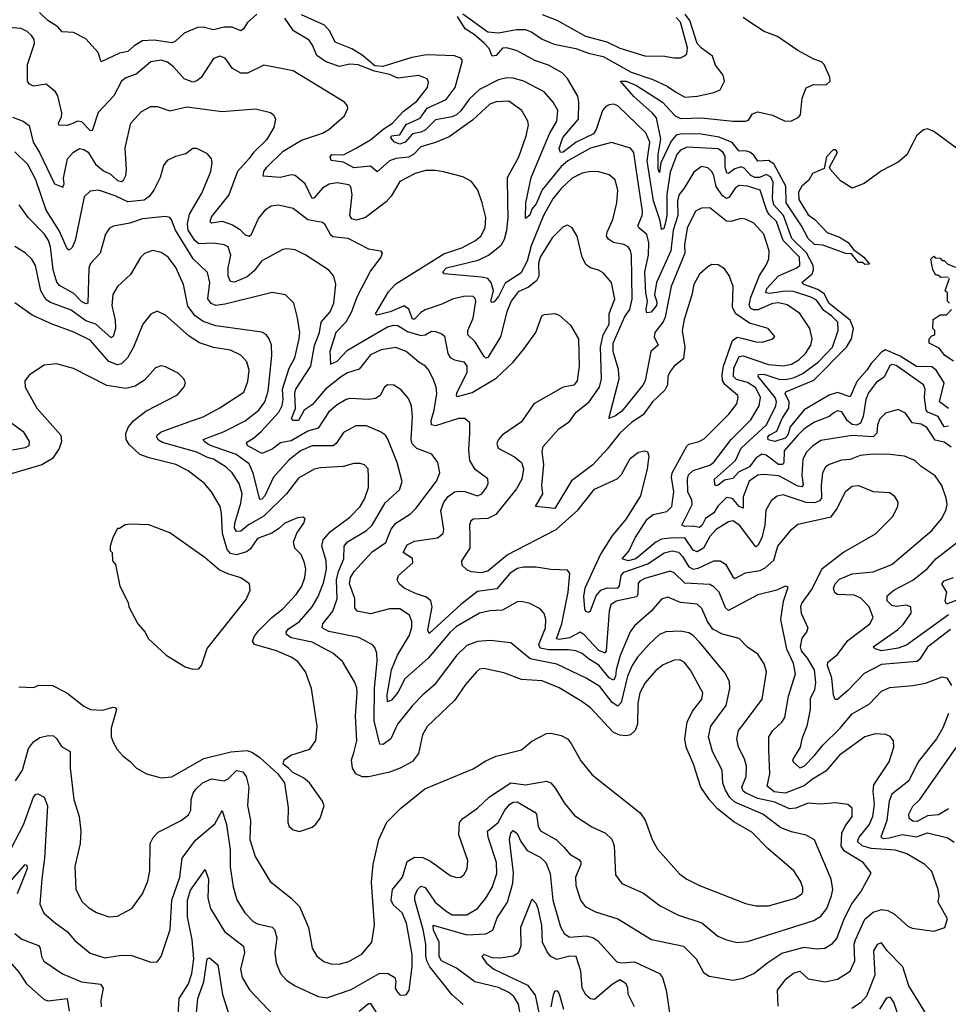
# Model space of a CAD drawing. Extents: x 1933546 to 2138868, y 524910 to 667279.
# Tile 287 of 466: x 2029359 to 2033794, y 619938 to 624639. Entities that reach past the tile are written whole.
import ezdxf

# ---------------------------------------------------------------- set-up
doc = ezdxf.new("R2010")
doc.units = 0

msp = doc.modelspace()

# ---------------------------------------------------------------- linework, layer by layer
at = {"layer": '0CON10XD'}
for points in [[(2030490.8, 624665), (2030445.5, 624625), (2030426.9, 624595), (2030415, 624586.9), (2030373.9, 624603.9), (2030335, 624604.3), (2030285, 624590.2), (2030235, 624603), (2030208.6, 624601.4), (2030145, 624574.4), (2030102, 624535), (2030085, 624529.1), (2030001.7, 624541.7), (2029945, 624538.1), (2029904.8, 624515.2), (2029875, 624487.1), (2029835, 624479.7), (2029748.3, 624438.3), (2029733.2, 624483.2), (2029675, 624548.6), (2029615, 624578.5), (2029561.3, 624581.3), (2029540, 624605), (2029493.8, 624635), (2029453.8, 624673.8)], [(2033807.3, 622597.3), (2033775, 622622.3), (2033731.8, 622631.8), (2033691.7, 622691.7), (2033665, 622707.2), (2033621.4, 622715), (2033590.5, 622760.5), (2033555, 622778.5), (2033495, 622760), (2033467.4, 622732.6), (2033455.3, 622705), (2033452.9, 622665), (2033435, 622647.5), (2033335, 622653), (2033245, 622640), (2033185, 622629.1), (2033145, 622603.2), (2033116.3, 622573.7), (2033099, 622541), (2033095.2, 622465), (2033101.6, 622418.4), (2033095, 622408.9), (2033075, 622412.3), (2032985, 622461.8), (2032912.6, 622467.4), (2032885, 622463.9), (2032843.4, 622435), (2032815, 622361.2), (2032815, 622306), (2032795, 622315.3), (2032763.6, 622353.6), (2032735, 622357.1), (2032693.3, 622316.7), (2032674.2, 622285), (2032635, 622256.9), (2032619.3, 622225), (2032605, 622213.9), (2032575, 622220.6), (2032535, 622218.8), (2032521.5, 622225), (2032570.6, 622325), (2032569.8, 622345), (2032549.8, 622385), (2032548.9, 622445), (2032553.4, 622466.6), (2032575, 622487.2), (2032655, 622512.2), (2032675, 622526), (2032756.3, 622635), (2032851.2, 622728.8), (2032891.3, 622795), (2032897.9, 622835), (2032875, 622881.7), (2032835, 622907.2), (2032781.8, 622921.8), (2032768.5, 622935), (2032769.9, 622975), (2032795, 623030.3), (2032815, 623034.8), (2032935, 622992), (2033005, 622987), (2033045.6, 622995), (2033080, 623015), (2033112, 623045), (2033137.8, 623085), (2033143.3, 623115), (2033132.5, 623165), (2033085, 623236.9), (2033025, 623277.9), (2032985, 623287.4), (2032955, 623284.8), (2032885, 623254), (2032863.3, 623253.3), (2032850.6, 623260.6), (2032842.8, 623275), (2032851.3, 623315), (2032892.6, 623417.4), (2032925, 623467.1), (2032936.6, 623496.6), (2032939.1, 623535), (2032913.1, 623615), (2032865, 623667.1), (2032825, 623687.5), (2032805, 623690), (2032755, 623675.2), (2032735, 623676.9), (2032655, 623741.2), (2032615, 623738.7), (2032586.5, 623725), (2032546.8, 623643.2), (2032534.8, 623565), (2032535.2, 623525), (2032471.1, 623365), (2032441.6, 623218.4), (2032432.7, 623197.3), (2032391.7, 623145), (2032389, 623125), (2032407.9, 623085), (2032373.6, 623055), (2032346.9, 622915), (2032335, 622894.7), (2032235, 622770.3), (2032205, 622747.1), (2032172.5, 622735), (2032222.8, 622925), (2032218.8, 622968.8), (2032193.8, 623055), (2032192.9, 623095), (2032248.4, 623221.6), (2032272.8, 623255), (2032284.5, 623305), (2032280.8, 623515), (2032276.5, 623536.5), (2032264.4, 623555), (2032245, 623565.4), (2032195, 623576.1), (2032171.1, 623591.1), (2032162, 623605), (2032164, 623625), (2032192.1, 623685), (2032210.8, 623765), (2032215.3, 623825), (2032203.3, 623875), (2032175, 623898.5), (2032125, 623912.7), (2032085, 623914.6), (2032045, 623906.1), (2031997.2, 623882.8), (2031945.9, 623835), (2031905, 623784.6), (2031860.2, 623705), (2031801.2, 623558.8), (2031783, 623487), (2031751.6, 623428.4), (2031678.3, 623381.7), (2031645, 623317.3), (2031625, 623292.5), (2031615, 623289.6), (2031609.1, 623295), (2031621.3, 623345), (2031610.8, 623385), (2031595, 623403.1), (2031565, 623410.6), (2031385.8, 623425.8), (2031380, 623435), (2031398, 623455), (2031548.4, 623491.6), (2031597.3, 623515), (2031657.8, 623562.2), (2031675, 623591.5), (2031685.1, 623634.9), (2031691.6, 623695), (2031690.4, 623769.6), (2031688, 623885), (2031742.2, 623985), (2031777.9, 624085), (2031789.1, 624135), (2031785.3, 624155.3), (2031756.7, 624205), (2031695, 624249.5), (2031635, 624247.5), (2031605, 624235.3), (2031521, 624159), (2031409.3, 624080.7), (2031345, 624052.2), (2031275, 624031.5), (2031238.9, 623995), (2031215, 623982.3), (2031155, 623976.1), (2031125, 623966.1), (2031066.6, 623913.4), (2031035, 623940.6), (2030955, 623931.5), (2030905, 623958.2), (2030846.7, 623966.7), (2030841.2, 623985), (2030850, 623995), (2030905, 623994.5), (2030962.5, 624025), (2031034.5, 624065), (2031099.5, 624120.5), (2031139.3, 624145), (2031189.7, 624200.3), (2031255, 624250.4), (2031306.5, 624315), (2031311.7, 624341.7), (2031305, 624357.5), (2031265, 624373.6), (2031165, 624359.5), (2031125, 624377.6), (2031052.9, 624392.9), (2030975, 624424.2), (2030935, 624427.1), (2030885, 624415.8), (2030819.9, 624439.9), (2030778.2, 624468.2), (2030757.9, 624517.9), (2030740.8, 624540.8), (2030666.3, 624586.3), (2030625, 624647.1)], [(2033100.1, 622949.9), (2033175, 623005.6), (2033240.6, 623075), (2033268.6, 623155), (2033266.2, 623195), (2033236.9, 623225), (2033200.1, 623250.1), (2033165, 623300.6), (2033138, 623315), (2033055, 623341.2), (2033015, 623342.2), (2032941.3, 623331.3), (2032922.4, 623335), (2032928, 623355), (2032983.8, 623416.2), (2033067.8, 623452.2), (2033084.7, 623465), (2033083.8, 623505), (2033005.4, 623585), (2032973, 623675), (2032938.8, 623708.8), (2032927.8, 623727.8), (2032895.7, 623825.7), (2032835, 623844.8), (2032795, 623847.8), (2032776.3, 623835), (2032748, 623792), (2032735, 623784.7), (2032715, 623797.6), (2032685, 623842.5), (2032675, 623894.3), (2032664.5, 623914.5), (2032645, 623931.8), (2032615, 623937.7), (2032578.9, 623911.1), (2032533.2, 623835), (2032508.4, 623805), (2032500.9, 623775), (2032502.7, 623705), (2032479.9, 623635), (2032469.5, 623535), (2032400.6, 623385), (2032391, 623325), (2032402, 623292), (2032400.6, 623275), (2032375, 623242.7), (2032355, 623240), (2032350.9, 623255), (2032357.2, 623295), (2032349.7, 623335), (2032345.4, 623435), (2032361.7, 623515), (2032363.8, 623573.8), (2032354, 623614), (2032315.4, 623645), (2032310.7, 623655), (2032331.3, 623705), (2032333.4, 623725), (2032304.8, 623915.2), (2032292.4, 624005), (2032276.3, 624026.3), (2032185, 624052.4), (2032085, 624026.2), (2031976.3, 623965), (2031945, 623938.3), (2031853.6, 623826.4), (2031825, 623760.7), (2031804.6, 623735), (2031795, 623705.7), (2031775, 623690), (2031776.5, 623765), (2031801.2, 623885), (2031889.3, 624095), (2031923.8, 624155), (2031929.7, 624205), (2031907.3, 624245), (2031864.3, 624294.3), (2031766.2, 624346.2), (2031715, 624360.5), (2031685, 624361.6), (2031645, 624352.1), (2031555, 624305.8), (2031505, 624259.6), (2031466.1, 624203.9), (2031445.4, 624184.6), (2031425, 624175.6), (2031345, 624161.3), (2031295, 624111.9), (2031275, 624102), (2031235, 624094.8), (2031200, 624055), (2031175, 624045.5), (2031148.8, 624055), (2031131.8, 624075), (2031134.5, 624085), (2031175, 624089.2), (2031205, 624139.6), (2031271.3, 624168.7), (2031305, 624217.6), (2031395, 624257.5), (2031438, 624315), (2031473.3, 624445), (2031466, 624456), (2031435, 624466.1), (2031301.9, 624471.9), (2031231.3, 624458.7), (2031093.7, 624416.3), (2031055, 624419.2), (2030995, 624469.5), (2030945, 624500.5), (2030865, 624532.1), (2030839.3, 624585), (2030815, 624613.8), (2030705, 624663)], [(2033795, 622782.8), (2033751.9, 622815), (2033773.8, 622905), (2033736.1, 622965), (2033715, 622980.9), (2033643.1, 622983.1), (2033565, 623032.4), (2033495, 623062.3), (2033475, 623051.9), (2033425, 622997.1), (2033405.8, 622965), (2033358, 622912), (2033325, 622837.8), (2033265, 622859.7), (2033225, 622847.1), (2033105, 622776.8), (2033038.5, 622695), (2033027.1, 622655), (2033015, 622640.3), (2032965, 622625.8), (2032933.3, 622633.3), (2032931.6, 622645), (2032938.6, 622655), (2032975.6, 622674.4), (2033000, 622735), (2033032.1, 622785), (2033034.1, 622815), (2033015.2, 622855), (2033018.3, 622861.7), (2033152.6, 622917.4), (2033307.7, 623075), (2033331.3, 623115), (2033341.6, 623165), (2033326, 623205), (2033225, 623283.9), (2033200.7, 623330.7), (2033170.5, 623350.5), (2033103.8, 623375), (2033094.5, 623385), (2033144, 623425), (2033151, 623445), (2033148.8, 623465), (2033116.1, 623526.1), (2033046.7, 623595), (2033006.4, 623705), (2032960.5, 623755), (2032954.7, 623785), (2032958.3, 623865), (2032945, 623888.9), (2032925, 623900.4), (2032892.7, 623885), (2032870, 623885), (2032850.6, 623895), (2032819.6, 623929.6), (2032805, 623936.7), (2032775, 623926.8), (2032745, 623904.2), (2032736.1, 623906.1), (2032727.6, 623935), (2032728.2, 623988.2), (2032717, 624007), (2032695, 624022.4), (2032545, 624029.8), (2032515, 624015.7), (2032497.1, 623995), (2032465, 623912), (2032449.3, 623805), (2032450.1, 623705), (2032441.2, 623665), (2032435, 623642.5), (2032425, 623637.5), (2032418.4, 623678.4), (2032386.4, 623775), (2032356.1, 623965), (2032368.7, 624055), (2032349, 624099), (2032215, 624227.8), (2032195, 624235.5), (2032175, 624233.5), (2032158.1, 624225), (2032142.7, 624205), (2032113, 624115), (2032100.2, 624095), (2032016.3, 624053.7), (2031955, 624006.3), (2031942.3, 624005), (2031935.9, 624025), (2031953.2, 624076.8), (2032027.8, 624165), (2032029.5, 624245), (2032024.3, 624274.3), (2031975, 624357.8), (2031949.6, 624385), (2031885, 624421.9), (2031819.4, 624445), (2031735, 624490), (2031685, 624505.4), (2031665, 624502.9), (2031635, 624468.2), (2031615, 624464.4), (2031601, 624501), (2031577.1, 624527.1), (2031528.7, 624568.7), (2031486.7, 624595), (2031450, 624655)], [(2031475, 624666.9), (2031595, 624580.8), (2031645, 624576.5), (2031732.2, 624592.2), (2031775, 624592.1), (2031805, 624579.4), (2031855, 624545.6), (2031912, 624522), (2032015, 624501.1), (2032075, 624479), (2032145, 624463.9), (2032279.1, 624389.1), (2032383.5, 624353.5), (2032451.5, 624321.5), (2032490.5, 624295), (2032535, 624269.6), (2032595, 624273.5), (2032675, 624291.1), (2032705, 624303.9), (2032725.5, 624345), (2032719, 624375), (2032682.8, 624422.8), (2032667.3, 624465), (2032615, 624502.8), (2032595.4, 624525), (2032559.5, 624635), (2032537.8, 624665)], [(2031855, 624663.5), (2031925, 624637.1), (2032060.8, 624560.8), (2032162.8, 624532.8), (2032225, 624502.6), (2032345, 624467.1), (2032440, 624465), (2032483.4, 624456.6), (2032515, 624457.8), (2032533.6, 624466.4), (2032545, 624476.7), (2032548.1, 624505), (2032515, 624628.3), (2032495, 624649.5)], [(2033863.5, 624003.5), (2033725.6, 624105.6), (2033695, 624118.2), (2033675, 624112.6), (2033641.9, 624085), (2033625, 624050), (2033596.4, 623993.6), (2033555, 623958.6), (2033475, 623917.5), (2033392.5, 623857.5), (2033335, 623835.2), (2033279.1, 623869.1), (2033229.4, 623925), (2033227.1, 623935), (2033264.5, 624005), (2033257.6, 624017.6), (2033245, 624017.6), (2033212.1, 623985), (2033200.5, 623929.5), (2033145, 623904.2), (2033127.5, 623872.5), (2033094.6, 623845), (2033078.2, 623815), (2033080.9, 623780.9), (2033125, 623706.7), (2033156.7, 623685), (2033215, 623622.5), (2033275, 623601.2), (2033316.1, 623576.1), (2033341.7, 623541.7), (2033390, 623505), (2033418.3, 623471.7), (2033395, 623470), (2033385, 623480), (2033365, 623480), (2033331.7, 623521.7), (2033305, 623523.3), (2033195, 623562), (2033155, 623565.7), (2033125.6, 623595), (2033092.7, 623655), (2033020.5, 623765), (2033017.9, 623845), (2032960.7, 623950.7), (2032935, 623966.2), (2032885, 623963.9), (2032865, 623993.1), (2032847, 624007), (2032825, 624013.1), (2032795, 624011.3), (2032762.1, 624052.1), (2032699, 624079), (2032604.6, 624094.6), (2032515, 624093), (2032495, 624087.3), (2032470.3, 624059.7), (2032420.8, 623955), (2032415, 623908.9), (2032408, 623925), (2032408.4, 623995), (2032421.1, 624068.9), (2032400.3, 624170.2), (2032380.4, 624195), (2032292, 624272), (2032227.8, 624345), (2032255, 624346.4), (2032305.3, 624325.2), (2032429.7, 624245), (2032490.3, 624180.3), (2032515, 624168.1), (2032615, 624170.7), (2032765, 624155.2), (2032825.4, 624154.6), (2032840, 624160), (2032859.7, 624190.3), (2032885, 624200), (2032955, 624182.9), (2033015, 624154.6), (2033045, 624157.1), (2033077.6, 624172.4), (2033087.5, 624185), (2033096.6, 624265), (2033115.9, 624314.1), (2033150.4, 624329.6), (2033211.5, 624328.5), (2033229.4, 624345), (2033228, 624365), (2033201.3, 624425), (2033188.8, 624438.8), (2033151.3, 624451.3), (2033075, 624492.1), (2032978.6, 624558.6), (2032915, 624582.9), (2032840.7, 624630.7), (2032815, 624649.5)], [(2030925.9, 624215.9), (2030925, 624227.5), (2030910, 624245), (2030665, 624394.5), (2030525, 624421.4), (2030446.6, 624383.4), (2030415, 624384.6), (2030375, 624406.5), (2030340, 624455), (2030315, 624465.5), (2030285, 624454.3), (2030225, 624362.9), (2030205, 624346.7), (2030185, 624341.5), (2030145, 624356.9), (2030092.9, 624415), (2030065, 624436.7), (2030035, 624446), (2029985, 624438.2), (2029915, 624378.8), (2029865, 624361.3), (2029844.7, 624345.3), (2029807.9, 624275), (2029733.8, 624196.2), (2029705, 624109.2), (2029695, 624110), (2029655, 624151.3), (2029635, 624154), (2029615.6, 624145), (2029585, 624134.1), (2029545.8, 624135.8), (2029543.3, 624145), (2029558.2, 624175), (2029559.1, 624195), (2029540.8, 624275), (2029530, 624295), (2029485, 624331.4), (2029425, 624322.5), (2029405, 624332), (2029396.4, 624346.4), (2029395.3, 624425), (2029430, 624525), (2029427.1, 624545), (2029415, 624564.4), (2029395, 624583.6), (2029365, 624597.1), (2029265, 624604.6)], [(2029323.7, 624173.7), (2029375, 624155.4), (2029403.7, 624133.7), (2029422.6, 624055), (2029453.1, 624005), (2029524.1, 623855), (2029565, 623839.4), (2029571.5, 623855), (2029567.3, 623882.7), (2029586.2, 623975), (2029615, 624006.9), (2029645, 624024.6), (2029665, 624020), (2029685, 624006.6), (2029720.2, 623950.2), (2029758.3, 623918.3), (2029791.7, 623901.7), (2029825, 623871.9), (2029845, 623867.1), (2029855, 623873.5), (2029865.3, 623894.7), (2029868.3, 623921.7), (2029862.1, 624027.9), (2029888.9, 624145), (2029939.8, 624200.2), (2029985.4, 624224.6), (2030015, 624224.5), (2030075, 624203.6), (2030157.5, 624222.5), (2030325, 624201.5), (2030485, 624213.1), (2030556.4, 624196.4), (2030573, 624183), (2030580.8, 624165), (2030573.1, 624125), (2030537.1, 624065), (2030475.2, 624004.8), (2030455, 623977.1), (2030399.2, 623915), (2030356.8, 623803.2), (2030275, 623700), (2030267.1, 623675), (2030275, 623670), (2030325, 623676.7), (2030375, 623660.2), (2030409.2, 623639.2), (2030435, 623612.2), (2030455, 623606), (2030465.6, 623615), (2030499.5, 623690.5), (2030536, 623734), (2030559.4, 623750.6), (2030595, 623755.6), (2030665, 623739.5), (2030735, 623684.7), (2030805, 623672.2), (2030815, 623664.2), (2030841.8, 623615), (2030855, 623604.1), (2030925.7, 623595.7), (2031025, 623545.6), (2031082.5, 623535), (2031090, 623525), (2031084, 623505), (2031035, 623439.4), (2030968.8, 623315), (2030944, 623245), (2030916.6, 623195), (2030868.6, 623145), (2030840.5, 623055), (2030843.3, 622995), (2030875, 623008.7), (2030925, 623061.1), (2031115, 623172.3), (2031145, 623180.8), (2031165, 623178.8), (2031211.1, 623151.1), (2031275, 623130.8), (2031295, 623134.1), (2031325, 623152.1), (2031345, 623150), (2031375, 623138.5), (2031387.3, 623127.3), (2031402.9, 623045), (2031415, 623026.8), (2031435, 623014.7), (2031480, 623005), (2031494.7, 622984.7), (2031495.2, 622955), (2031444.4, 622855), (2031443.8, 622843.8), (2031450.4, 622840.4), (2031520.4, 622859.6), (2031635, 622928), (2031716.4, 623003.6), (2031765.9, 623064.1), (2031824.5, 623145.5), (2031853.3, 623225), (2031865, 623231.2), (2031915, 623235.8), (2031935, 623228.8), (2031990.3, 623180.3), (2032027.5, 623115), (2032031.1, 622985), (2032020.9, 622915), (2032005, 622894.5), (2031953.8, 622885), (2031815, 622804.3), (2031755, 622718.6), (2031665, 622656.2), (2031645.6, 622635), (2031637.3, 622615), (2031643.8, 622593.8), (2031722.2, 622552.2), (2031756.2, 622525), (2031765.8, 622495), (2031756.7, 622445), (2031731, 622399), (2031633, 622277), (2031595, 622256.8), (2031526.3, 622253.7), (2031513.8, 622246.2), (2031506.7, 622225), (2031508.9, 622175), (2031509.1, 622115), (2031469.2, 622055), (2031471.2, 622035), (2031493.2, 622013.2), (2031513.5, 622003.5), (2031565, 621998.9), (2031595, 622007.5), (2031686.7, 622083.3), (2031920.6, 622205), (2032025, 622296.5), (2032105, 622398), (2032213.3, 622446.7), (2032232.8, 622467.2), (2032275, 622544.3), (2032315, 622574.2), (2032345, 622581.2), (2032358, 622578), (2032364, 622555), (2032355.6, 622495), (2032323.5, 622365), (2032255, 622255.5), (2032186.6, 622173.4), (2032133.1, 622086.9), (2032057.8, 621925), (2032051.4, 621885), (2032056.4, 621826.4), (2032061.9, 621815), (2032075, 621810.4), (2032085, 621815.7), (2032111.8, 621888.2), (2032134.6, 621915.4), (2032164.2, 621925.8), (2032216.2, 621925), (2032224.1, 621935.9), (2032231.6, 621985), (2032245, 622001.6), (2032359, 622041), (2032436.4, 622093.6), (2032475, 622102.4), (2032505, 622097.1), (2032525, 622076.4), (2032555, 622026.2), (2032575, 622015.6), (2032599.5, 622020.5), (2032675, 622054.7), (2032705, 622054.6), (2032729.3, 622039.3), (2032765, 621978.1), (2032775, 621970.9), (2032825, 621997.5), (2032895, 622009.5), (2032918.7, 622021.3), (2032961, 622059), (2032979.7, 622125), (2033045.3, 622204.7), (2033075, 622230.5), (2033235, 622266.1), (2033260.4, 622299.6), (2033305, 622388.6), (2033335, 622411.1), (2033365, 622414.4), (2033435, 622385.7), (2033515, 622380.8), (2033536.4, 622366.4), (2033553.1, 622335), (2033552.2, 622315), (2033526.9, 622265), (2033445, 622182.5), (2033295, 622096.2), (2033190.2, 622015), (2033141.3, 621918.7), (2033095.3, 621855), (2033089, 621835), (2033090.8, 621805), (2033123.8, 621735), (2033117.1, 621715), (2033094.2, 621685.8), (2033087.1, 621645), (2033092.1, 621625), (2033120.2, 621590.2), (2033153.1, 621535), (2033160, 621475), (2033155, 621440), (2033134, 621396), (2033134.4, 621345), (2033118, 621265), (2033094.1, 621205), (2033086.1, 621165), (2033050.6, 621105), (2033053.8, 621095), (2033085, 621066.9), (2033105, 621075.4), (2033154.7, 621125), (2033194.4, 621175.6), (2033276, 621255), (2033335, 621324.6), (2033417.7, 621372.3), (2033475, 621433.1), (2033515, 621450.4), (2033625, 621459.2), (2033685, 621470.9), (2033765, 621502), (2033787.1, 621497.1), (2033810.3, 621460.3)], [(2033805, 621727.5), (2033695, 621642.8), (2033658.8, 621585), (2033645.5, 621575), (2033475, 621560.2), (2033392.9, 621517.1), (2033315, 621435.5), (2033265, 621392.7), (2033253.8, 621393.8), (2033245.5, 621414.5), (2033237.9, 621495), (2033216.9, 621555), (2033218.9, 621571.1), (2033265, 621607.7), (2033315, 621674.3), (2033420, 621755), (2033435.3, 621785), (2033415.6, 621835), (2033377.2, 621877.2), (2033345, 621891.5), (2033264.7, 621894.7), (2033252, 621902), (2033245.5, 621925), (2033253.5, 621945), (2033275, 621968.1), (2033335, 621992.9), (2033435, 622001.9), (2033525, 622038.2), (2033715, 622200.6), (2033761.9, 622255), (2033781.9, 622295), (2033788.1, 622325), (2033784.4, 622355), (2033763.5, 622415), (2033730.7, 622460.7), (2033664.3, 622505), (2033635, 622534.4), (2033585, 622554.6), (2033515, 622563.2), (2033435, 622563.8), (2033372.5, 622557.5), (2033325, 622539.7), (2033283.6, 622536.4), (2033224.4, 622515.6), (2033208.2, 622501.8), (2033192.9, 622475), (2033186.6, 622415), (2033188.7, 622355), (2033178.9, 622341.1), (2033155, 622332.2), (2033115, 622334.5), (2033005, 622370.3), (2032976.3, 622363.6), (2032948.8, 622341.2), (2032923.1, 622296.9), (2032917.2, 622225), (2032904, 622165), (2032885, 622129.1), (2032875, 622122.2), (2032796.7, 622225), (2032765, 622246.6), (2032745, 622241.8), (2032685.4, 622205), (2032655, 622171.5), (2032625, 622116.4), (2032595, 622098.1), (2032575, 622106.8), (2032535.1, 622165.1), (2032465, 622164.1), (2032425, 622158.8), (2032397.4, 622145), (2032302, 622065), (2032265, 622055.3), (2032236.5, 622065), (2032268.8, 622101.2), (2032299.2, 622165), (2032355.2, 622254.8), (2032385, 622275.8), (2032449, 622291), (2032474, 622315), (2032482.4, 622385), (2032471.9, 622455), (2032474.8, 622475.2), (2032545, 622602.7), (2032555, 622611.8), (2032604, 622625), (2032629.9, 622640.1), (2032745.4, 622755), (2032783.8, 622805), (2032791.2, 622835), (2032788.2, 622845), (2032727.3, 622897.3), (2032716.3, 622916.3), (2032713.8, 622945), (2032719.7, 622985), (2032763.2, 623106.8), (2032785, 623122.5), (2032815, 623117.7), (2032875, 623100.8), (2032905, 623098.9), (2032956.7, 623115), (2032965, 623126.7), (2032933.8, 623165), (2032845, 623190.7), (2032778.9, 623235), (2032763, 623265), (2032765.9, 623365.9), (2032747.9, 623417.9), (2032725, 623449.2), (2032695, 623469.4), (2032665, 623470.6), (2032645, 623459.4), (2032605.8, 623424.2), (2032578.7, 623375), (2032569.6, 623325), (2032532.7, 623207.3), (2032522.8, 623155), (2032536.4, 623075), (2032529.4, 623020.6), (2032484.4, 622985), (2032465, 622959.2), (2032455.3, 622935), (2032453.3, 622895), (2032440.5, 622869.5), (2032382, 622815), (2032337.4, 622752.6), (2032283.1, 622716.9), (2032225, 622665.2), (2032165, 622587.8), (2032096.6, 622513.5), (2031995, 622437.7), (2031915.5, 622304.5), (2031822, 622315), (2031857.8, 622375), (2031852.5, 622415), (2031862.6, 622515), (2031854.5, 622575.5), (2031858.5, 622601.5), (2031933.3, 622685), (2031985, 622721.2), (2032016.6, 622765), (2032078.9, 622815), (2032127.8, 622885), (2032137.4, 622925), (2032133.3, 623075), (2032146.2, 623133.8), (2032174.8, 623185), (2032174.8, 623235.2), (2032185, 623264.6), (2032201.9, 623305), (2032185, 623384.3), (2032145, 623430.5), (2032123.8, 623443.8), (2032085, 623453.6), (2032065, 623468.1), (2032044.7, 623505), (2032021.9, 623605), (2031998, 623645), (2031975, 623658), (2031955, 623650.8), (2031901.7, 623598.3), (2031845.2, 623505), (2031836.5, 623475), (2031838.4, 623415), (2031827.6, 623392.4), (2031788.3, 623361.7), (2031739.7, 623340.3), (2031706.2, 623295), (2031685.8, 623245), (2031654.7, 623125), (2031595, 623026.1), (2031585, 623023.8), (2031575, 623031.8), (2031535, 623100.7), (2031499.4, 623135), (2031499, 623155), (2031525.4, 623214.6), (2031538.1, 623295), (2031535, 623308.6), (2031525, 623317.9), (2031485, 623319.7), (2031425.6, 623305), (2031375, 623280.3), (2031295, 623253.4), (2031275, 623241.6), (2031245, 623209.6), (2031235, 623208.9), (2031217.3, 623257.3), (2031195, 623272.7), (2031128.2, 623245), (2031065, 623228), (2031058, 623235), (2031119.9, 623340.1), (2031155, 623377.8), (2031385, 623520.6), (2031470.7, 623549.3), (2031535.6, 623585), (2031560.6, 623605), (2031582.2, 623645), (2031585.6, 623695), (2031567.8, 623765), (2031546.7, 623825), (2031516.3, 623866.3), (2031475, 623889.5), (2031383, 623913), (2031345, 623919.7), (2031298.4, 623918.4), (2031247.5, 623905), (2031173.6, 623866.4), (2031133.5, 623796.5), (2031109.7, 623770.3), (2031010, 623695), (2030967.7, 623682.3), (2030945, 623687.8), (2030935.4, 623705), (2030947.1, 623805), (2030940.9, 623840.9), (2030931.5, 623851.5), (2030875, 623860.2), (2030836.6, 623853.4), (2030805.2, 623834.8), (2030765, 623789.4), (2030755, 623785.6), (2030722.4, 623855), (2030675, 623894.7), (2030655, 623898.2), (2030605, 623886), (2030522.1, 623892.1), (2030524.3, 623914.3), (2030539.1, 623935), (2030617.9, 624012.1), (2030705, 624064.4), (2030805, 624097.7), (2030835.3, 624114.8), (2030909.5, 624180.5), (2030925.9, 624215.9)], [(2033596.6, 620656.6), (2033542.8, 620672.8), (2033425, 620681.2), (2033383.5, 620695), (2033360.5, 620715), (2033368.3, 620735), (2033415.7, 620795), (2033434.4, 620835), (2033442, 620892), (2033436.1, 620955), (2033439.2, 620985), (2033511.8, 621095), (2033533.5, 621165), (2033532.5, 621195), (2033516.4, 621216.4), (2033496.2, 621226.2), (2033445, 621229.6), (2033394.8, 621215.2), (2033275, 621127.1), (2033209.6, 621050.4), (2033145, 621012.9), (2033105, 620980.3), (2033015, 620946.2), (2032962, 620952), (2032929.4, 620979.4), (2032941.7, 621038.3), (2032937.1, 621152.9), (2032937.5, 621215), (2032955.5, 621245), (2032998.9, 621285), (2033012.7, 621307.3), (2033031.7, 621408.3), (2033063.6, 621515), (2033054.7, 621565), (2033022.7, 621632.7), (2032994.7, 621775), (2033007.2, 621862.8), (2033029.2, 621929.2), (2033015, 621933.8), (2032975.5, 621914.5), (2032885, 621892.5), (2032745, 621818.5), (2032730, 621830), (2032699.4, 621905), (2032675, 621931.1), (2032655, 621941.9), (2032535, 621948.1), (2032485, 621997.3), (2032465, 622006.5), (2032345, 621970.2), (2032321.3, 621958.7), (2032312.6, 621947.4), (2032311.4, 621895), (2032305, 621882.7), (2032207, 621863), (2032182.5, 621845), (2032173.8, 621815), (2032160, 621625), (2032155, 621614.7), (2032125, 621627.4), (2032055, 621701.9), (2032035, 621714.2), (2031985, 621687.3), (2031935, 621679.4), (2031923.2, 621683.2), (2031948.6, 621755), (2031978.3, 621905), (2031986.5, 621995), (2031975, 622010.8), (2031895, 622013.6), (2031825, 622024.6), (2031765, 622025.3), (2031735, 622018.9), (2031699.7, 621995), (2031638.4, 621921.6), (2031545, 621908.1), (2031465, 621847.4), (2031315, 621708.1), (2031308.7, 621725), (2031328.4, 621835), (2031322.8, 621865), (2031301.8, 621881.8), (2031248.7, 621898.7), (2031195.7, 621925), (2031170.8, 621945), (2031162, 621965), (2031168.6, 621985), (2031236.4, 622045), (2031235, 622065.6), (2031190.5, 622095), (2031208.7, 622131.3), (2031245, 622148.7), (2031354.7, 622165.3), (2031381.5, 622185), (2031384.7, 622205.3), (2031370.7, 622295), (2031384.2, 622335), (2031405, 622362.4), (2031435, 622384.1), (2031458.5, 622388.5), (2031485, 622386), (2031545, 622366.4), (2031566.7, 622375), (2031588.5, 622405), (2031596.5, 622425), (2031595, 622446.2), (2031535, 622490.6), (2031509.2, 622535), (2031503.3, 622585), (2031508, 622665), (2031509.2, 622715), (2031485, 622735.6), (2031455, 622734.6), (2031345, 622700.3), (2031325, 622704.4), (2031324, 622725), (2031338.9, 622775), (2031350.7, 622855), (2031348.5, 622885), (2031336.4, 622916.4), (2031313.5, 622965), (2031297.1, 622985), (2031265, 623004.4), (2031205, 623055.4), (2031155, 623074), (2031085, 623062.7), (2031035, 623038.6), (2030979.5, 622970.5), (2030925, 622952.7), (2030895, 622936.1), (2030819.4, 622875), (2030755, 622800.7), (2030717.3, 622775), (2030690, 622725), (2030665, 622724.6), (2030657.1, 622735), (2030676.8, 622783.2), (2030672.9, 622855), (2030677.2, 622875), (2030749.6, 622985), (2030766, 623084), (2030790.4, 623145), (2030798.1, 623195), (2030841.8, 623245), (2030858.9, 623285), (2030868.5, 623375), (2030858.6, 623415), (2030835, 623442.5), (2030725, 623514.5), (2030675, 623540.9), (2030635, 623545.6), (2030615, 623541.9), (2030515, 623487.4), (2030479.3, 623440.7), (2030445, 623412), (2030385, 623386.6), (2030365, 623389.4), (2030354.2, 623415), (2030354.8, 623455), (2030366.4, 623515), (2030355, 623554.3), (2030335, 623563.6), (2030285, 623571.6), (2030215, 623568.4), (2030195.1, 623585.1), (2030164.1, 623635), (2030159.7, 623665), (2030169.4, 623710.6), (2030229.1, 623810.9), (2030272.2, 623915), (2030277.3, 623957.3), (2030274, 623975), (2030255, 623998.8), (2030205, 624024), (2030185, 624023.8), (2030151.7, 623998.3), (2030103.4, 623986.6), (2030063.4, 623966.6), (2030045, 623943.3), (2030028.9, 623885), (2029998.9, 623825), (2029977.3, 623795), (2029952.6, 623777.4), (2029875, 623768.9), (2029815, 623798.1), (2029735, 623824.6), (2029695, 623820.9), (2029666, 623794), (2029624.2, 623585), (2029608.7, 623551.3), (2029595, 623538.9), (2029585, 623544.4), (2029548.8, 623628.8), (2029485, 623729.1), (2029436.2, 623875), (2029397.2, 623947.3), (2029335, 624009.1)], [(2031979.8, 621630.2), (2031885, 621629.9), (2031845, 621637.7), (2031837.6, 621655), (2031869.5, 621735), (2031871.6, 621775), (2031864.2, 621804.2), (2031845.3, 621825.3), (2031795, 621852.2), (2031755, 621861.8), (2031735, 621859.1), (2031665, 621818.9), (2031604.1, 621815.9), (2031555, 621805.4), (2031445, 621741.1), (2031415, 621714.7), (2031309.7, 621590.3), (2031199, 621491), (2031165, 621426.2), (2031135, 621390), (2031115, 621381.2), (2031114.1, 621415), (2031134.8, 621535), (2031163.3, 621605), (2031220.1, 621699.9), (2031231, 621739), (2031231.2, 621765), (2031220.4, 621795), (2031175, 621825.4), (2031125, 621826.6), (2031035, 621802.2), (2030970.8, 621815), (2030960.1, 621830.1), (2030958.7, 621875), (2030934.1, 621945), (2030939.3, 621975), (2030956.4, 622005), (2031042.1, 622097.9), (2031107.2, 622142.8), (2031132.9, 622207.1), (2031154.8, 622235.2), (2031225, 622279.3), (2031251.6, 622305), (2031349.5, 622435), (2031365.6, 622475), (2031355.6, 622525), (2031326.9, 622565), (2031255, 622591.6), (2031233.3, 622613.3), (2031228.8, 622635), (2031235.3, 622744.7), (2031230, 622795), (2031215, 622830.8), (2031181.1, 622871.1), (2031145, 622894.4), (2031115, 622895.7), (2031100.8, 622885), (2031080.6, 622845), (2031058.8, 622831.2), (2031024, 622826), (2030935, 622830.2), (2030917.8, 622825), (2030875, 622799.6), (2030835, 622766.1), (2030785, 622688), (2030735, 622673.9), (2030655, 622628.8), (2030605, 622618.4), (2030565, 622587.7), (2030515, 622567.1), (2030448.2, 622605), (2030442.5, 622615), (2030446.2, 622623.8), (2030475, 622640.6), (2030513.2, 622675), (2030595.8, 622765), (2030612.8, 622797.2), (2030617.7, 622825), (2030613.7, 622875), (2030646.5, 622975), (2030673.2, 623025), (2030694.2, 623115), (2030696.4, 623145), (2030686, 623215), (2030667.5, 623285), (2030628, 623325), (2030565, 623336.5), (2030339.8, 623280.2), (2030295.3, 623275.2), (2030273.8, 623283.8), (2030256.5, 623306.5), (2030266.1, 623385), (2030255, 623431.9), (2030187.6, 623497.6), (2030103.5, 623635), (2030083.7, 623683.6), (2030075, 623694.4), (2030055, 623699.6), (2029945, 623687.8), (2029885, 623667.3), (2029806, 623654), (2029786.9, 623643.1), (2029768.5, 623615), (2029743.1, 623525), (2029696.8, 623475), (2029688.2, 623455), (2029683.7, 623286.3), (2029675, 623282.8), (2029655, 623292.5), (2029617.8, 623332.2), (2029549.3, 623369.3), (2029535.7, 623385.7), (2029518, 623445), (2029506.2, 623555), (2029495.6, 623585.6), (2029476.7, 623615), (2029398.5, 623695), (2029355.6, 623755)], [(2029298.6, 620645), (2029376.1, 620795), (2029425, 620926.2), (2029435, 620940.8), (2029445, 620942.5), (2029476.2, 620926.2), (2029491.4, 620885), (2029477.4, 620635), (2029465, 620536.7), (2029454.6, 620415), (2029473.4, 620373.4), (2029528.9, 620325), (2029585.7, 620285.7), (2029622.7, 620242.7), (2029695, 620181.1), (2029765, 620159.6), (2029845, 620172), (2029895, 620170.8), (2029985, 620138), (2030015, 620140), (2030033.8, 620165), (2030077.3, 620295), (2030085.2, 620435), (2030123.3, 620545), (2030135.3, 620634.7), (2030198.1, 620721.9), (2030290.2, 620799.8), (2030325, 620863.3), (2030346.4, 620796.4), (2030364.4, 620675), (2030363.8, 620593.8), (2030378.8, 620498.8), (2030396, 620436), (2030434.8, 620374.8), (2030473.1, 620333.1), (2030495, 620322.1), (2030565, 620305.5), (2030576.5, 620295), (2030586.7, 620255), (2030577.5, 620185), (2030583.1, 620135), (2030603.6, 620085), (2030635, 620050.5), (2030675, 620025.5), (2030785, 619974.5), (2030825, 619968.2), (2030942.1, 620007.9), (2031075, 620084.6), (2031115, 620086.5), (2031150, 620065), (2031155.8, 620045), (2031151.9, 620015), (2031162.5, 619995), (2031175, 619982.5), (2031195, 619980.6), (2031205.7, 619985), (2031218.9, 620005), (2031233.9, 620116.1), (2031232.8, 620175), (2031206.2, 620325), (2031185, 620373.6), (2031142.7, 620412.7), (2031132.4, 620435), (2031139.5, 620485), (2031187.4, 620545), (2031210.1, 620619.9), (2031245, 620640.7), (2031285, 620638), (2031321.3, 620621.3), (2031415, 620552.9), (2031445, 620542.5), (2031465, 620544.2), (2031480, 620555), (2031495.5, 620584.5), (2031500, 620625), (2031456.2, 620746.2), (2031459.1, 620805), (2031474.7, 620825.3), (2031545, 620874.5), (2031602.2, 620927.8), (2031705, 620995.7), (2031775, 620985.9), (2031875, 621003.5), (2031895, 620994.4), (2031918, 620968), (2031959.3, 620899.3), (2032008.7, 620838.7), (2032092, 620785), (2032156, 620755), (2032186.3, 620726.3), (2032197.5, 620695), (2032204.5, 620555), (2032234.6, 620514.6), (2032338.8, 620468.8), (2032418.3, 620408.3), (2032505, 620363.8), (2032616.6, 620326.6), (2032693.4, 620263.4), (2032735, 620244.6), (2032785, 620232.3), (2032835, 620237.9), (2033152, 620338), (2033185, 620358.9), (2033214.1, 620395), (2033236.6, 620455), (2033242.7, 620485), (2033234.7, 620535), (2033155, 620722.2), (2033116, 620745), (2033045, 620760.8), (2032995, 620780.9), (2032909.1, 620845), (2032775, 620902.7), (2032750.8, 620925), (2032729.3, 620959.3), (2032716.7, 620993.3), (2032714, 621055), (2032668.6, 621145), (2032648.4, 621215), (2032660, 621265), (2032732.9, 621365), (2032751.4, 621445), (2032749, 621479), (2032728.8, 621518.8), (2032607.8, 621665), (2032575, 621698.7), (2032555, 621710.7), (2032515, 621720), (2032445, 621715.4), (2032415, 621702.9), (2032365, 621657.7), (2032309.4, 621595), (2032283.8, 621555), (2032261.9, 621505), (2032231.1, 621378.9), (2032215, 621360.7), (2032188.2, 621378.1), (2032130.3, 621455), (2032065, 621495.3), (2031925, 621561.6), (2031797.3, 621587.3), (2031704, 621664), (2031605.3, 621675.3), (2031545, 621670.7), (2031495, 621651.2), (2031446.2, 621605), (2031338.1, 621461.9), (2031285, 621415.5), (2031234.2, 621365), (2031162.5, 621275), (2031132, 621205), (2031095, 621177.8), (2031079.2, 621179.2), (2031051.1, 621291.1), (2031053.4, 621445), (2031066.3, 621576.3), (2031063.9, 621613.9), (2031055, 621641.2), (2031044.5, 621654.5), (2030978.5, 621688.5), (2030835, 621718.3), (2030803.1, 621735), (2030806.2, 621755), (2030854.8, 621815), (2030875, 621874.2), (2030871.2, 621965), (2030881.1, 622005), (2030907.4, 622065), (2030908.8, 622125), (2030924.8, 622145.2), (2031015, 622200.3), (2031042.2, 622225), (2031105, 622332.9), (2031172.2, 622395), (2031185.4, 622434.6), (2031161.9, 622525), (2031117, 622637), (2031105.7, 622655.7), (2031081.5, 622671.5), (2031015, 622699.3), (2030965, 622700), (2030905, 622667.9), (2030870.8, 622615), (2030855.2, 622604.8), (2030755, 622603.8), (2030699.2, 622580.8), (2030644.3, 622535.7), (2030570.8, 622455), (2030529.2, 622365), (2030515, 622349.6), (2030505, 622348.1), (2030474.6, 622474.6), (2030455, 622518.2), (2030392.3, 622562.3), (2030265, 622607.6), (2030239.6, 622625), (2030234.8, 622635.2), (2030335, 622672.3), (2030435, 622723.5), (2030501.6, 622775), (2030530, 622815), (2030545.7, 622865), (2030563.5, 623035), (2030561.1, 623085), (2030550.9, 623115), (2030535.9, 623135.9), (2030515, 623146.5), (2030295, 623176.8), (2030235, 623198), (2030196.7, 623225), (2030161.9, 623271.9), (2030141.6, 623375), (2030105.2, 623455.2), (2030068.5, 623505), (2030035, 623528.2), (2029995, 623537.3), (2029955, 623523.1), (2029936.1, 623503.9), (2029887.6, 623422.4), (2029825.3, 623364.7), (2029803.1, 623326.9), (2029798.4, 623275), (2029814.2, 623205), (2029816.4, 623165), (2029805, 623125.8), (2029795, 623120.5), (2029721.8, 623185), (2029675, 623200.8), (2029605, 623252.4), (2029505, 623288.8), (2029482.7, 623302.7), (2029459, 623345), (2029434.8, 623464.8), (2029415.8, 623495.8), (2029385, 623526.5), (2029335, 623555.5)], [(2033795, 623410), (2033758.3, 623408.3), (2033745, 623420), (2033735, 623420), (2033720, 623445), (2033710, 623495), (2033725, 623510), (2033731.7, 623501.7), (2033755, 623500), (2033765, 623490), (2033775, 623490), (2033791.7, 623471.7), (2033828.3, 623458.3)], [(2033800, 623285), (2033790, 623295), (2033790, 623335), (2033780, 623345), (2033800, 623405)], [(2029339.2, 621005), (2029371.9, 621055), (2029401, 621159), (2029425, 621191.6), (2029455, 621212.2), (2029495, 621221.1), (2029519.3, 621219.3), (2029535, 621207.5), (2029557.9, 621167.9), (2029600, 621145), (2029599.6, 621065), (2029616.7, 620915), (2029643.1, 620835), (2029650.6, 620765), (2029647.8, 620705), (2029622.5, 620595), (2029627.5, 620485), (2029657.6, 620427.6), (2029688.1, 620398.1), (2029725, 620376.4), (2029785, 620355.7), (2029825, 620358.6), (2029894.3, 620395.7), (2029945.5, 620464.5), (2029970, 620525), (2029980, 620575), (2029982.5, 620705), (2029996, 620734), (2030020.8, 620759.2), (2030130, 620815), (2030165, 620842.5), (2030176.5, 620865), (2030178.4, 620915), (2030186.5, 620945), (2030199.3, 620965), (2030232.5, 620995), (2030275, 621013.5), (2030335, 621005.3), (2030355, 621014.7), (2030395, 621054.1), (2030425, 621047.2), (2030440.3, 621025), (2030452.8, 620975), (2030447.1, 620887.1), (2030461.6, 620815), (2030457.7, 620725), (2030483.2, 620643.2), (2030555, 620524.2), (2030655, 620444.4), (2030695, 620404), (2030738.5, 620305), (2030755.4, 620205), (2030777.6, 620167.6), (2030811.5, 620141.5), (2030845, 620130.6), (2030885, 620129.2), (2030931.2, 620141.2), (2030995, 620179.1), (2031040.5, 620235), (2031053.8, 620315), (2031038.9, 620521.1), (2031047.8, 620605), (2031073.3, 620725), (2031112.8, 620807.2), (2031176.8, 620873.2), (2031293.6, 620966.4), (2031525, 621061.5), (2031585, 621100), (2031635, 621122.2), (2031755, 621152.2), (2031805, 621194.4), (2031875, 621230), (2031895, 621232.2), (2031945, 621221.9), (2031974.6, 621204.6), (2031992.7, 621182.7), (2032039.4, 621099.4), (2032092.7, 621032.7), (2032322.2, 620852.2), (2032346.6, 620816.6), (2032380, 620725), (2032405, 620678), (2032510.2, 620560.2), (2032545.4, 620535.4), (2032605.4, 620505.4), (2032825, 620419.5), (2032875, 620407.7), (2032935, 620408), (2033065, 620444.5), (2033094.3, 620465), (2033099.5, 620475), (2033100, 620495), (2033088.5, 620525), (2033056.9, 620575), (2032932, 620682), (2032855, 620759.2), (2032769.1, 620809.1), (2032691.6, 620871.6), (2032654, 620914), (2032612.3, 620975), (2032576.7, 621085), (2032542.2, 621165), (2032535.8, 621205), (2032547.5, 621285), (2032572.4, 621337.6), (2032616.2, 621395), (2032621.5, 621425), (2032562.5, 621532.5), (2032532.1, 621572.1), (2032512.6, 621582.6), (2032485, 621581.1), (2032431.5, 621558.5), (2032395, 621530.7), (2032346.7, 621473.4), (2032320.6, 621425), (2032311.3, 621375), (2032310, 621275), (2032298.9, 621245), (2032275.6, 621225), (2032255, 621219.5), (2032225, 621222.2), (2032195.6, 621235.6), (2032085, 621353.8), (2032044.2, 621384.2), (2031935, 621448.2), (2031855, 621482.1), (2031755, 621489.2), (2031670.6, 621520.6), (2031575, 621541.2), (2031555, 621537.3), (2031540.5, 621525), (2031488.2, 621465), (2031435, 621388.9), (2031305.3, 621264.7), (2031282.7, 621225), (2031263.1, 621135), (2031235, 621097.1), (2031176.2, 621065), (2031125, 621046.5), (2031026.8, 621023.2), (2030995, 621023.1), (2030965, 621038.8), (2030948.5, 621065), (2030943.6, 621105), (2030955, 621138.8), (2030968.5, 621195), (2030963.4, 621315), (2030971.3, 621425), (2030969.3, 621449.3), (2030957.3, 621477.3), (2030900, 621575), (2030854.4, 621615), (2030755, 621667.4), (2030655, 621688.3), (2030633.4, 621703.4), (2030631.2, 621715), (2030641.4, 621728.6), (2030695, 621766), (2030755, 621836.2), (2030784.4, 621885.6), (2030810.9, 621955), (2030824.4, 622015), (2030822.9, 622055), (2030801.4, 622125), (2030807.5, 622155), (2030842.7, 622195), (2030936.2, 622263.9), (2030984.7, 622315), (2031005, 622349.4), (2031024.7, 622405), (2031025, 622457.5), (2031022.9, 622495), (2031005, 622514.3), (2030985, 622520.5), (2030955, 622520.4), (2030904.2, 622505.8), (2030795, 622500), (2030765, 622492.5), (2030690.3, 622449.7), (2030632.8, 622375), (2030525, 622269), (2030452.2, 622227.8), (2030415, 622197.5), (2030395, 622195.5), (2030385, 622211.2), (2030385.8, 622235.8), (2030415, 622330.8), (2030420.9, 622375), (2030406.4, 622425), (2030372.8, 622475), (2030345, 622501.8), (2030285, 622540.4), (2030255, 622548.3), (2030205, 622574.8), (2030040.5, 622620.5), (2030021.8, 622631.8), (2030014, 622645), (2030015.4, 622655), (2030035, 622670.8), (2030184.4, 622725.6), (2030235, 622742.4), (2030315, 622786), (2030429.6, 622860.4), (2030448.6, 622911.4), (2030455.3, 622965), (2030443.3, 623005), (2030415, 623036.9), (2030365, 623060.7), (2030285, 623074), (2030216.9, 623096.9), (2030168.7, 623128.7), (2030055, 623228.9), (2030015, 623247.5), (2029985, 623232.5), (2029946.9, 623185), (2029901.9, 623075), (2029874.2, 623025), (2029845, 622996.7), (2029825, 622990.6), (2029785, 623007.5), (2029695, 623108.2), (2029616.9, 623146.9), (2029514.3, 623185), (2029417.8, 623227.7), (2029335, 623287.1)], [(2033819.3, 623009.3), (2033777.5, 623035), (2033750.5, 623070.5), (2033702.5, 623095), (2033702.5, 623115), (2033715, 623130), (2033730, 623135), (2033730, 623155), (2033720, 623165), (2033721.7, 623208.3), (2033755, 623230), (2033785, 623230), (2033810, 623255)], [(2029355, 621453.3), (2029425, 621450), (2029449.3, 621460.7), (2029515, 621460), (2029584.4, 621424.4), (2029665, 621361.4), (2029696.7, 621345), (2029755, 621342.7), (2029803.9, 621356.1), (2029814.4, 621354.4), (2029820.6, 621345), (2029795.7, 621255.7), (2029795.8, 621215), (2029805, 621190), (2029824, 621155), (2029852.4, 621122.4), (2029887, 621097), (2029915.9, 621065.9), (2029965, 621038.8), (2030035, 621019.2), (2030085, 621023.1), (2030238.8, 621111.2), (2030367.3, 621142.7), (2030445, 621148.8), (2030470.2, 621140.2), (2030506.4, 621116.4), (2030589.5, 621039.5), (2030623.3, 620995), (2030641.2, 620875), (2030638.8, 620805), (2030646.4, 620786.4), (2030665, 620770), (2030695, 620763.3), (2030756.1, 620783.9), (2030773, 620797), (2030793.6, 620826.4), (2030813.3, 620885), (2030805, 620907.5), (2030743.3, 620995), (2030715, 621018.8), (2030663.9, 621043.9), (2030642.5, 621065), (2030617.5, 621085), (2030622.5, 621105), (2030653.2, 621126.8), (2030745, 621156.2), (2030772.7, 621197.3), (2030780, 621265), (2030752.5, 621445), (2030724.5, 621524.5), (2030687.1, 621575), (2030655.8, 621595), (2030585, 621625.3), (2030480.8, 621655), (2030471.1, 621671.1), (2030479.7, 621695), (2030499.8, 621720.2), (2030563.3, 621785), (2030615, 621825.3), (2030678.8, 621895), (2030705.8, 621935), (2030720.5, 621975), (2030724.7, 622015), (2030718.8, 622045), (2030702.5, 622085), (2030673.1, 622115), (2030666.1, 622143.9), (2030682.5, 622187.5), (2030716, 622235), (2030722.5, 622255), (2030713, 622263), (2030685, 622260), (2030625, 622234.5), (2030595, 622207.9), (2030562.6, 622187.4), (2030495, 622161.1), (2030459, 622111), (2030441.5, 622098.5), (2030395, 622084.6), (2030365, 622089.8), (2030349.1, 622109.1), (2030326.6, 622185), (2030322.8, 622282.8), (2030316.2, 622315), (2030275, 622384.2), (2030240.6, 622425), (2030162.9, 622485), (2030104.2, 622515), (2029976.5, 622546.5), (2029933.2, 622563.2), (2029881.1, 622611.1), (2029867.9, 622635), (2029866.1, 622663.9), (2029878.5, 622695), (2029904, 622726), (2029960.6, 622769.4), (2030111.7, 622848.3), (2030143.9, 622886.1), (2030150, 622905), (2030143.3, 622925), (2030115, 622951.2), (2030055, 622982), (2030034.2, 622985.8), (2030006.7, 622976.7), (2029955, 622917.8), (2029910.9, 622889.1), (2029865, 622878.5), (2029775, 622892.1), (2029615, 622974.2), (2029535, 622996), (2029475, 622988.8), (2029405, 622943.3), (2029383.8, 622915), (2029384.1, 622884.1), (2029440.8, 622785), (2029555.4, 622655.4), (2029558.2, 622625), (2029547.8, 622592.2), (2029515.6, 622544.4), (2029465, 622513.2), (2029230.8, 622445)], [(2033795, 622698.3), (2033773.9, 622695), (2033746.1, 622745), (2033696.4, 622765), (2033687.8, 622775), (2033680.2, 622835), (2033683.6, 622875), (2033675, 622896), (2033545, 622988.6), (2033525, 622992.5), (2033515, 622987.9), (2033487.2, 622932.8), (2033451.7, 622908.3), (2033413.3, 622856.7), (2033400, 622825), (2033388, 622745), (2033375, 622712.4), (2033355, 622703.5), (2033335, 622705.5), (2033310.4, 622725), (2033285, 622767.1), (2033265, 622771.8), (2033247.6, 622762.4), (2033224.4, 622745), (2033155, 622717.5), (2033105.9, 622685), (2033075, 622655.7), (2033009.8, 622580.2), (2033009.4, 622525), (2033004.1, 622515.9), (2032983.8, 622515), (2032925, 622560), (2032903.9, 622563.9), (2032875, 622545.5), (2032845, 622504.2), (2032791.3, 622478.7), (2032765, 622449), (2032725, 622440), (2032695, 622416.2), (2032685, 622413.3), (2032678.8, 622418.8), (2032677.4, 622445), (2032777, 622535), (2032805, 622593.2), (2032926.2, 622705), (2032969.8, 622795), (2032973.6, 622815), (2032967.8, 622835), (2032885.8, 622935), (2032888.2, 622945), (2032913.1, 622946.9), (2032985, 622923.3), (2033015, 622920.8), (2033055, 622928.5), (2033100.1, 622949.9)], [(2029234.3, 622774.3), (2029375, 622672.2), (2029403.5, 622625), (2029402.9, 622605), (2029384.6, 622595.4), (2029325, 622584.1)], [(2033795, 621796.7), (2033595, 621652.4), (2033555, 621637.7), (2033475, 621625.7), (2033445.6, 621635), (2033435.8, 621645), (2033551.8, 621725), (2033578.9, 621751.1), (2033616.2, 621805), (2033615.6, 621835), (2033595, 621843.1), (2033545, 621836.9), (2033525, 621842.6), (2033501.8, 621865), (2033502.7, 621887.3), (2033534, 621915), (2033625, 621962.7), (2033693.1, 622016.9), (2033735, 622065.3), (2033966.7, 622245)], [(2030185, 621537.5), (2030215, 621540), (2030227.5, 621555), (2030254.2, 621635.8), (2030439.7, 621870.3), (2030460, 621915), (2030456.7, 621945), (2030415, 621974), (2030352.6, 621992.6), (2030312.2, 622012.2), (2030245, 622070), (2030075, 622188.8), (2029975, 622227.5), (2029885, 622230), (2029863, 622227), (2029835, 622210), (2029825, 622210), (2029803, 622167), (2029790, 622125), (2029790, 622105), (2029800, 622095), (2029802.5, 622055), (2029817, 622037), (2029837.5, 621935), (2029877, 621857), (2029880, 621835), (2029922.5, 621755), (2029957.5, 621715), (2029972.5, 621685), (2030057.5, 621605), (2030148.3, 621548.3), (2030185, 621537.5)], [(2033855, 621874.8), (2033785, 621848.2), (2033779.7, 621865), (2033787.8, 621905), (2033763.9, 621945), (2033775, 621959.1), (2033818.6, 621975)], [(2031476.6, 619936.6), (2031422.5, 619985), (2031317, 620117), (2031302.6, 620145), (2031298.7, 620168.7), (2031298.3, 620225), (2031285.5, 620294.5), (2031246, 620435), (2031246.2, 620455), (2031259.5, 620485), (2031275, 620501.2), (2031295, 620495.2), (2031343.7, 620425), (2031395, 620382.1), (2031425, 620365.3), (2031495, 620364.7), (2031545.5, 620394.5), (2031585.9, 620445), (2031615, 620494.5), (2031637.2, 620562.8), (2031636, 620615), (2031595.8, 620735), (2031593.3, 620765), (2031644.7, 620805), (2031675.6, 620864.4), (2031698.1, 620891.9), (2031715, 620903.2), (2031735, 620903.9), (2031818.5, 620855), (2031826.8, 620845), (2031835.9, 620785.9), (2031846.5, 620766.5), (2031923.5, 620723.5), (2031957.2, 620687.2), (2031986.7, 620655), (2032029.6, 620629.6), (2032038.4, 620618.4), (2032039.6, 620605), (2032013.9, 620545), (2032015.4, 620505.4), (2032037.1, 620435), (2032059.4, 620405), (2032109.2, 620379.2), (2032215.8, 620345), (2032376.7, 620246.7), (2032529.2, 620215), (2032590.6, 620155), (2032625, 620090), (2032652.6, 620072.6), (2032765, 620052.7), (2032815, 620062.3), (2032865.8, 620084.2), (2032932.2, 620137.8), (2032999, 620181), (2033105, 620210.5), (2033165, 620202.4), (2033205, 620206.1), (2033241.7, 620228.3), (2033262.3, 620252.3), (2033296.9, 620345), (2033333.5, 620416.5), (2033376.2, 620475), (2033426, 620565), (2033387.3, 620615), (2033298.9, 620668.9), (2033282.4, 620692.4), (2033286.3, 620755), (2033301.1, 620788.9), (2033335, 620833.8), (2033334.3, 620874.3), (2033315, 620892), (2033255, 620899.4), (2033185, 620892.9), (2033125, 620897.3), (2033065.5, 620874.5), (2033035, 620871.3), (2032965, 620903), (2032885, 620920.3), (2032825, 620946.7), (2032814.4, 620955), (2032808.4, 620975), (2032828.1, 621025), (2032830.5, 621075), (2032820.1, 621110.1), (2032792.7, 621165), (2032784.6, 621205), (2032792.5, 621245), (2032811.1, 621268.9), (2032905.9, 621395), (2032925.3, 621525), (2032915, 621563.8), (2032885, 621609.2), (2032835, 621642.5), (2032795, 621684.3), (2032715, 621705.3), (2032669.4, 621729.4), (2032644.8, 621764.8), (2032617.4, 621827.4), (2032595, 621848.1), (2032515, 621856.9), (2032455, 621882.5), (2032425, 621872.1), (2032375, 621814.1), (2032295, 621745.6), (2032274.2, 621715.8), (2032227.2, 621602.8), (2032207.9, 621535), (2032205, 621502.2), (2032195, 621485.8), (2032175, 621497.2), (2032125, 621557.4), (2032075, 621586.7), (2032045, 621612.4), (2032015, 621625.7), (2031979.8, 621630.2)], [(2033795.5, 621325.5), (2033768.1, 621258.1), (2033738.5, 621205), (2033650.7, 621095), (2033606.1, 621005), (2033525, 620941.5), (2033512.4, 620907.6), (2033500.9, 620815), (2033471.2, 620735), (2033485, 620729.8), (2033512.2, 620732.2), (2033575, 620748.3), (2033642.9, 620737.1), (2033695, 620755.9), (2033792.4, 620732.4), (2033821.7, 620711.7)], [(2033795, 620870.6), (2033747.8, 620842.2), (2033695, 620838.3), (2033645, 620811.1), (2033625, 620811.8), (2033607.8, 620825), (2033605.4, 620845), (2033625, 620883.3), (2033658.8, 620915), (2033874.2, 621225)], [(2031757.1, 619845), (2031741.3, 619938.7), (2031719.7, 619975), (2031695, 619993.4), (2031645, 620018.5), (2031533.1, 620045), (2031445, 620110.6), (2031374.1, 620145), (2031362.2, 620165), (2031361.9, 620235), (2031335, 620292.2), (2031333.4, 620315), (2031495, 620269.5), (2031585.7, 620274.3), (2031618.9, 620291.1), (2031638.9, 620351.1), (2031688.3, 620425), (2031713.6, 620516.4), (2031716.8, 620565), (2031698.9, 620725), (2031704.7, 620755), (2031715, 620767.5), (2031735, 620753.3), (2031752.5, 620715), (2031782.6, 620672.6), (2031845, 620640.4), (2031872.5, 620615), (2031892.1, 620562.1), (2031905.2, 620435), (2031942.1, 620307.9), (2031958.8, 620275), (2031985, 620257.8), (2032064.3, 620264.3), (2032097, 620257), (2032120.9, 620240.9), (2032211, 620141), (2032235.2, 620135.2), (2032295, 620140), (2032414.6, 620084.6), (2032429.1, 620065), (2032446.9, 620005), (2032467.8, 619865)], [(2032981.1, 619928.9), (2032978.2, 620005), (2033020.4, 620059.6), (2033055, 620086.3), (2033085.2, 620095.2), (2033125, 620059.2), (2033205.3, 620044.7), (2033265, 620057.3), (2033324.7, 620095.3), (2033348, 620145), (2033344.8, 620224.8), (2033350.2, 620245), (2033395, 620343.9), (2033435, 620377.6), (2033475, 620389.6), (2033505.9, 620385.9), (2033538, 620368), (2033600.2, 620310.2), (2033621.7, 620301.7), (2033725, 620286.7), (2033777.5, 620305), (2033790, 620345), (2033745.6, 620425), (2033750, 620455), (2033746.4, 620485), (2033715, 620572), (2033681.4, 620605), (2033596.6, 620656.6)], [(2029277.9, 620482.1), (2029375, 620594.4), (2029385, 620604.4), (2029392.5, 620602.5), (2029394.4, 620584.4), (2029346.9, 620465)], [(2030115.3, 619885.3), (2030121.1, 619965), (2030164.3, 620035), (2030180.5, 620085), (2030191.1, 620155), (2030183, 620245), (2030160.2, 620355), (2030160.4, 620435), (2030175, 620483.1), (2030245, 620582), (2030259.7, 620535), (2030256.6, 620445), (2030269.3, 620395), (2030337.5, 620285), (2030427.5, 620215), (2030432.1, 620185), (2030413.9, 620105), (2030420.8, 620065), (2030457.1, 620007.1), (2030515.3, 619945.3), (2030612.1, 619842.1)], [(2032295.3, 619925.3), (2032264.7, 619985.3), (2032263.3, 620015), (2032255.5, 620035), (2032225, 620054), (2032188, 620032), (2032105, 619961.1), (2032085, 619964.4), (2032063, 619983), (2032045.4, 620015), (2032039.7, 620095), (2032016.9, 620165), (2031986.7, 620166.7), (2031925, 620152), (2031895.2, 620165.2), (2031877.4, 620187.4), (2031855.7, 620235), (2031852.9, 620315), (2031835, 620395.8), (2031825, 620418.8), (2031805, 620440), (2031750.7, 620305), (2031752.2, 620215), (2031738.9, 620181.1), (2031715, 620167.5), (2031655, 620157.4), (2031615, 620160.2), (2031575, 620175.3), (2031565.7, 620165), (2031586.2, 620135), (2031622.7, 620105), (2031785, 620029.6), (2031820.9, 619980.9), (2031840, 619890)], [(2029335.2, 620275.2), (2029368.3, 620248.3), (2029448.3, 620218.3), (2029457.1, 620205), (2029462.9, 620165), (2029473.5, 620143.5), (2029562.4, 620082.4), (2029654.2, 620044.2), (2029745, 620033.3), (2029757.3, 620015), (2029745.5, 619955), (2029748.2, 619925)], [(2029235, 619933.8), (2029174.5, 619975), (2029151, 620001), (2029134.8, 620034.8), (2029131.1, 620095), (2029116, 620145), (2029087.1, 620187.1), (2029035, 620223.1), (2029030.5, 620235), (2029035, 620245.6), (2029065, 620239.1), (2029135, 620240), (2029196.2, 620256.2), (2029205, 620246.7), (2029215, 620206), (2029228, 620195), (2029275, 620176.6), (2029289.1, 620165), (2029355, 620091.5), (2029391.1, 620035), (2029475, 619960.5), (2029495, 619953.9), (2029585.7, 619965), (2029595.4, 619904.6)], [(2033711.4, 619855), (2033606.4, 620025), (2033576.3, 620116.3), (2033502.7, 620192.7), (2033475, 620230.8), (2033455, 620222.9), (2033436.4, 620193.6), (2033443.2, 620076.8), (2033403.4, 619976.6), (2033375.6, 619944.4), (2033332.8, 619917.2)], [(2030202.7, 619897.3), (2030209.6, 619965), (2030238.1, 620045), (2030254.1, 620155), (2030265, 620160), (2030305, 620126.7), (2030328.1, 619985), (2030377.7, 619825)], [(2031896.8, 619925), (2031907.8, 619982.2), (2031915, 620000), (2031925, 620004), (2031935, 619988), (2031955.9, 619915)], [(2030980.8, 619905), (2031025, 619940.7), (2031035, 619940.9), (2031095, 619845.5)], [(2033467.2, 619915), (2033501, 619969), (2033515, 619972.7), (2033534.8, 619944.8), (2033587.2, 619785)]]:
    msp.add_lwpolyline(points, dxfattribs=at)

doc.saveas('drawing.dxf')
